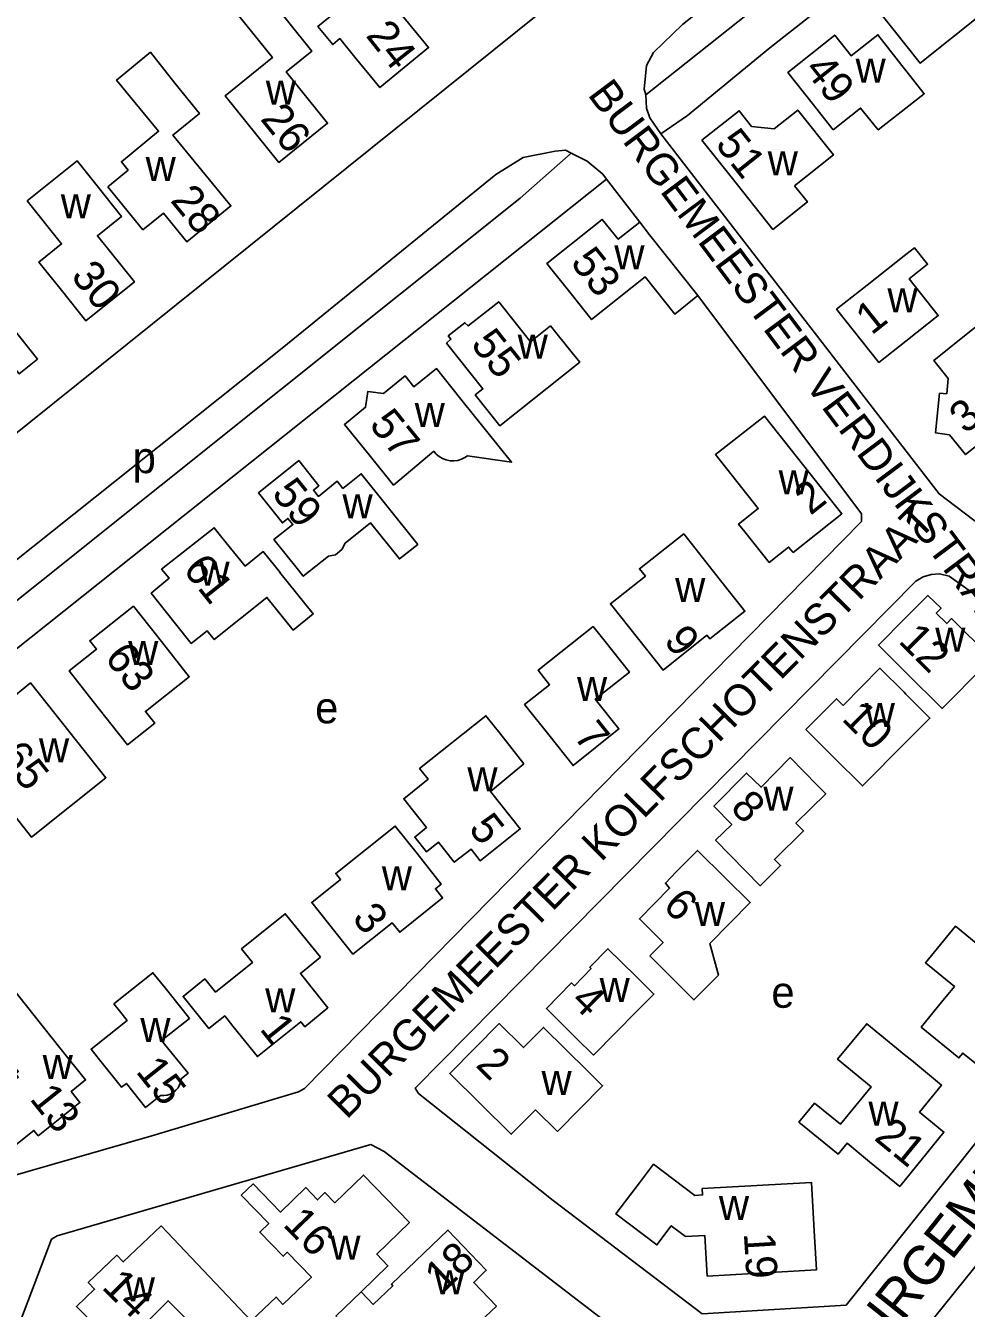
# Model space of a CAD drawing. Extents: x 159261 to 160849, y 382514 to 384534.
# Drawn here: x 159887.3 to 160007.7, y 382961.9 to 383126.2 of the extents above; entities that cross this region are included whole.
import ezdxf

# ---------------------------------------------------------------- set-up
doc = ezdxf.new("R2010")
doc.units = 0
for name, color, linetype in [('BLT_Basislijn', 7, 'Continuous'), ('BLT_Bebouwing', 7, 'Continuous'), ('BLT_Centroide', 7, 'Continuous'), ('BLT_Huisnummer', 7, 'Continuous'), ('BLT_Onderverdeling_panden', 7, 'Continuous'), ('BLT_Straatnaam', 7, 'Continuous'), ('BLT_Straatnaam_verkleind', 7, 'Continuous')]:
    doc.layers.add(name, color=color, linetype=linetype)

msp = doc.modelspace()

# ---------------------------------------------------------------- linework, layer by layer
at = {"layer": 'BLT_Basislijn'}
for p, q in [((159846.46, 383014.86), (159961.67, 383106.52)), ((159961.67, 383106.52), (159965.91, 383101.02)), ((160058.23, 383028.61), (160003.53, 382960.61)), ((159891.3, 382971.22), (159931.48, 382982.91)), ((159931.48, 382982.91), (159933.17, 382982)), ((159933.17, 382982), (159971.93, 382952.26)), ((159881.27, 382946.18), (159890.56, 382970.79)), ((159890.56, 382970.79), (159891.3, 382971.22))]:
    msp.add_line(p, q, dxfattribs=at)
for points in [[(159824, 383048.2), (159832.93, 383036.19), (159835.32, 383035.09), (159837.88, 383035.36), (159987.71, 383155.63), (160003.12, 383167.63), (160004.17, 383170.08), (160003.69, 383173.83), (159995.04, 383206.22)], [(159966.71, 383117.34), (159966.48, 383118.05), (159966.76, 383121.08), (159967.66, 383122.77), (159971.37, 383126.36), (160008.97, 383156.27)], [(160008.97, 383156.27), (160011.01, 383153.22), (160010.66, 383152.37), (160009.9, 383151.65), (159966.71, 383117.34)], [(160036.51, 383129.07), (160018.22, 383147.31), (160016.68, 383148.32), (160014.86, 383148.36), (160012.99, 383147.28), (159982.57, 383123.36), (159972.05, 383114.68), (159968.6, 383112.35)], [(159968.6, 383112.35), (159967.21, 383114.37), (159966.76, 383115.62), (159966.71, 383117.34)], [(159968.6, 383112.35), (160004.25, 383066.22), (160009.79, 383062.06), (160053.59, 383031.69)], [(159957.12, 383109.86), (159956.39, 383110.23), (159955.1, 383110.12), (159951, 383109.33), (159947.49, 383107.13), (159920.12, 383084.89), (159840.04, 383021.11)], [(159957.12, 383109.86), (159950.6, 383104.1), (159843.07, 383018.15)], [(159957.12, 383109.86), (159959.2, 383108.83), (159961.17, 383107.17), (159961.67, 383106.52)], [(159883.9, 382978.64), (159884.44, 382978.55), (159903.42, 382984.02), (159922.21, 382989.64), (159922.96, 382990.07), (159994.3, 383062.71), (159994.3, 383063.67), (159973.36, 383091.62)], [(160042.91, 383029.03), (160043.3, 383028.51), (160043.47, 383027.9), (160043.44, 383027.23), (160043.27, 383026.57), (160040.7, 383022.91), (159992.33, 382962.32), (159973.92, 382961.19), (159954.84, 382975.74), (159937.58, 382989.45), (159937.15, 382990.12), (160001.27, 383055.05), (160002.23, 383055.6), (160003.22, 383055.89), (160004.3, 383055.97), (160005.53, 383055.68), (160014.56, 383049.24)]]:
    msp.add_lwpolyline(points, dxfattribs=at)
at = {"layer": 'BLT_Bebouwing'}
for points in [[(159932.07, 383131.72), (159935.72, 383127.24), (159938.88, 383123.38), (159932.63, 383118.27), (159929.44, 383122.18), (159927.52, 383124.53), (159926.59, 383123.77), (159924.69, 383126.09), (159929.27, 383129.83), (159925.01, 383135.04), (159925.05, 383135.07), (159930.93, 383139.8)], [(159916.89, 383112.17), (159919.71, 383108.67), (159925.93, 383113.69), (159920.63, 383120.27), (159923.9, 383122.91), (159920.78, 383126.81), (159913.55, 383135.86), (159910.08, 383133.06), (159918.9, 383122.12), (159912.82, 383117.22), (159916.89, 383112.17)], [(160006.79, 383131.23), (160003.67, 383135.13), (160000, 383132.22), (159995.84, 383128.91), (160000, 383123.69), (160001.81, 383121.41), (160009.66, 383127.64), (160006.79, 383131.23)], [(160000, 383115.63), (160002.35, 383117.47), (160000, 383120.47), (159999.5, 383121.1), (159996.42, 383125.03), (159992.99, 383122.34), (159990.89, 383124.99), (159984.89, 383120.18), (159988, 383116.26), (159990.7, 383112.87), (159994.2, 383115.63), (159996.45, 383112.85), (160000, 383115.63)], [(159897.79, 383105.57), (159902.29, 383100.05), (159904.9, 383102.19), (159907.92, 383098.5), (159913.55, 383103.11), (159906.13, 383112.17), (159909.52, 383114.94), (159906.39, 383118.85), (159903.25, 383122.78), (159898.91, 383119.23), (159904.28, 383112.67), (159899.52, 383108.77), (159900.39, 383107.7), (159897.79, 383105.57)], [(159985.75, 383105.68), (159990.72, 383109.64), (159986.14, 383115.39), (159983.13, 383112.99), (159980.23, 383113.29), (159978.65, 383115.3), (159973.87, 383111.54)], [(159973.87, 383111.54), (159977.63, 383106.82)], [(159895.23, 383107.17), (159896.43, 383105.67), (159899.56, 383101.76), (159896.46, 383099.28), (159901.19, 383093.37), (159894.97, 383088.4), (159891.85, 383092.3), (159888.96, 383095.91), (159891.87, 383098.24), (159887.47, 383103.75), (159893.87, 383108.87), (159895.23, 383107.17)], [(159977.63, 383106.82), (159982.97, 383100.1), (159987.39, 383103.63), (159985.75, 383105.68)], [(159876.9, 383087.18), (159879.88, 383089.54), (159878.8, 383090.9), (159879.47, 383091.44), (159878.87, 383092.19), (159878.2, 383091.66), (159873.18, 383097.98), (159878.73, 383102.39), (159883.75, 383096.07), (159880, 383093.09), (159880.6, 383092.33), (159881.27, 383092.86), (159885.67, 383087.39), (159888.8, 383083.49), (159886.45, 383081.6), (159886.14, 383081.98), (159883.02, 383079.48)], [(159973.36, 383091.62), (159970.4, 383089.26), (159966.6, 383094.03), (159959.75, 383088.56), (159957.14, 383091.84), (159954.02, 383095.74), (159961.12, 383101.39), (159963.16, 383098.83), (159965.91, 383101.02)], [(159965.91, 383101.02), (159967.15, 383099.41), (159973.36, 383091.62)], [(160000, 383096.89), (160001.1, 383097.76), (160002.77, 383095.64), (160000.42, 383093.78), (160004.15, 383089.07), (160001.45, 383086.93), (160000, 383085.79), (159996.55, 383083.07), (159991.13, 383089.87), (159995.05, 383092.97), (160000, 383096.89)], [(159954.5, 383087.77), (159957.25, 383084.31), (159958.22, 383083.08), (159947.98, 383074.96), (159944.84, 383078.91), (159945.83, 383079.67), (159941.17, 383085.54), (159941.74, 383086.03), (159941.38, 383086.45), (159943.52, 383088.15), (159943.93, 383087.73), (159947.85, 383090.84), (159951.91, 383085.72), (159954.5, 383087.77)], [(160011.54, 383074.35), (160007.65, 383071.25), (160005.57, 383073.8), (160003.78, 383074.05), (160004.32, 383079.12), (160005.23, 383079.06), (160005.43, 383080.99), (160003.59, 383083.33), (160007.5, 383086.45), (160009.78, 383088.28), (160011.84, 383085.73), (160013.66, 383085.49), (160013.1, 383080.42), (160012.19, 383080.53), (160012.02, 383078.2), (160013.75, 383076.1), (160011.54, 383074.35)], [(159943.86, 383071.09), (159949.49, 383070.28), (159943.02, 383078.37), (159939.89, 383082.28), (159936.97, 383079.94), (159935.88, 383081.33), (159933.08, 383079.1), (159931.07, 383079.32), (159930.81, 383077.33), (159928.08, 383075.11), (159931.24, 383071.23), (159934.39, 383067.36), (159939.53, 383071.68)], [(159979.38, 383061.35), (159982.49, 383057.44), (159984.98, 383059.41), (159985.57, 383058.73), (159991.8, 383063.69), (159981.88, 383076.2), (159977.96, 383073.11), (159975.6, 383071.25), (159981.09, 383064.35), (159978.58, 383062.35), (159979.38, 383061.35)], [(159933.37, 383064.9), (159937.48, 383059.76), (159935.13, 383057.89), (159931.42, 383062.53), (159928.17, 383059.92), (159927.75, 383059.09), (159926.96, 383058.41), (159926.07, 383058.26), (159922.82, 383055.67), (159922.19, 383056.46), (159919.06, 383060.37), (159921.49, 383062.3), (159920.86, 383063.08), (159920.15, 383062.51), (159917.07, 383066.36), (159922.24, 383070.5), (159924.83, 383067.26), (159924.12, 383066.69), (159924.75, 383065.91), (159927.17, 383067.84), (159927.9, 383066.93), (159930.24, 383068.8), (159933.37, 383064.9)], [(159939.53, 383071.68), (159939.86, 383071.31), (159940.24, 383071), (159940.67, 383070.75), (159941.13, 383070.58), (159941.62, 383070.48), (159942.11, 383070.46), (159942.61, 383070.52), (159943.08, 383070.66), (159943.53, 383070.87), (159943.86, 383071.09)], [(159919.85, 383056.17), (159917.7, 383058.84), (159915.36, 383056.97), (159912.4, 383060.66), (159911.42, 383061.89), (159904.68, 383056.57), (159905.65, 383055.45), (159903.33, 383053.51), (159906.45, 383049.6), (159908.48, 383047.07), (159910.51, 383048.69), (159911.42, 383047.56), (159918.17, 383052.97), (159921.52, 383048.78), (159924.1, 383050.85), (159919.84, 383056.17)], [(159976.27, 383055.12), (159971.55, 383061.09), (159965.88, 383056.64), (159966.63, 383055.69), (159962.16, 383052.15), (159965.79, 383047.58), (159968.9, 383043.66), (159974.52, 383048.12), (159974.91, 383047.66), (159979.38, 383051.2), (159976.27, 383055.12)], [(160010.74, 383045.41), (160005.86, 383050.26), (160005.25, 383049.62), (160003.89, 383050.97), (160004.5, 383051.58), (160002.83, 383053.23), (160000, 383050.39), (159996.49, 383046.86), (160000, 383043.36), (160004.63, 383038.74), (160010.02, 383044.14), (160017.82, 383038.22), (160022.84, 383043.34)], [(159904.18, 383047.9), (159908.21, 383042.8), (159902.6, 383038.37), (159903.79, 383036.86), (159900.29, 383034.1), (159898.17, 383036.79), (159895.92, 383039.63), (159892.82, 383043.56), (159896.32, 383046.33), (159895.47, 383047.41), (159901.07, 383051.83), (159904.18, 383047.9)], [(159961.48, 383047.31), (159964.59, 383043.39), (159960.21, 383039.93), (159963.25, 383036.12), (159957.38, 383031.43), (159954.26, 383035.35), (159951.16, 383039.24), (159954.36, 383041.79), (159952.9, 383043.63), (159959.94, 383049.24), (159961.48, 383047.31)], [(160000, 383034.42), (160003.08, 383037.51), (160000, 383040.58), (159999.77, 383040.81), (159996.67, 383043.9), (159991.95, 383039.13), (159991.11, 383039.98), (159987.19, 383036.04), (159990.74, 383032.51), (159994.43, 383028.83), (160000, 383034.42)], [(159890.99, 383038.11), (159887.89, 383042.01), (159883.3, 383038.33), (159885.26, 383035.68), (159880.4, 383031.82), (159883.52, 383027.91), (159888.01, 383022.27), (159897.55, 383029.87), (159890.99, 383038.11)], [(159951.09, 383031.67), (159947.98, 383035.59), (159946.22, 383037.8), (159937.72, 383031.04), (159938.81, 383029.68), (159935.68, 383027.19), (159937.45, 383024.97), (159938.62, 383023.5), (159937.1, 383022.28), (159938.61, 383020.38), (159940.14, 383021.6), (159942.16, 383019.05), (159944.33, 383020.72), (159945.47, 383019.24), (159950.6, 383023.32), (159946.81, 383028.09), (159951.09, 383031.67)], [(159988.68, 383028.88), (159985.18, 383032.46), (159981.45, 383028.66), (159979.6, 383030.47), (159975.42, 383026.21), (159977.69, 383023.88), (159975.63, 383021.87), (159981.33, 383016.04), (159983.96, 383018.61), (159983.16, 383019.42), (159986.89, 383023.07), (159985.91, 383024.07), (159989.73, 383027.8), (159988.68, 383028.88)], [(159937.39, 383020.18), (159940.5, 383016.26), (159939.74, 383015.65), (159940.66, 383014.48), (159935.17, 383010.08), (159934.21, 383011.28), (159929.18, 383007.27), (159926.07, 383011.19), (159923.9, 383013.91), (159927.59, 383016.84), (159926.97, 383017.61), (159934.61, 383023.68), (159937.39, 383020.18)], [(159967.21, 383007.05), (159968.91, 383008.75), (159965.87, 383011.79), (159969.74, 383015.71), (159969.2, 383016.38), (159970.56, 383017.81), (159973.31, 383020.57), (159976.86, 383017.05)], [(159976.86, 383017.05), (159980.06, 383013.89), (159974.89, 383008.66), (159976, 383004.59), (159972.85, 383001.42), (159967.21, 383007.05)], [(159925.02, 383006.88), (159922.45, 383004.8), (159925.98, 383000.41), (159923, 382997.97), (159922.49, 382998.62), (159916.95, 382994.16), (159913.82, 382998.06), (159912.76, 382999.36), (159910.74, 382997.74), (159907.42, 383001.86), (159910.2, 383004.11), (159911.58, 383002.41), (159916.3, 383006.21), (159914.91, 383007.94), (159920.52, 383012.46), (159925.02, 383006.88)], [(160013.37, 383000), (160013.22, 383000.12), (160014.21, 383004.45), (160008.98, 383008.7), (160006.35, 383010.86), (160002.51, 383006.18), (160006.22, 383003.13), (160004.57, 383001.12), (160001.97, 382997.94), (160006.79, 382993.99), (160007.29, 382994.61), (160010.78, 382991.76), (160015.85, 382997.99), (160013.37, 383000)], [(159965.41, 383004.45), (159967.73, 383002.16), (159965.6, 383000), (159960, 382994.34), (159957.83, 382996.49), (159954.27, 383000), (159953.96, 383000.3), (159957.18, 383003.59), (159957.55, 383003.24), (159959.68, 383005.43), (159959.52, 383005.61), (159961.84, 383007.96), (159965.41, 383004.45)], [(159907.19, 382991.29), (159908.08, 382992.04), (159904.68, 382996.23), (159908.24, 382999.05), (159907.49, 383000), (159905.12, 383002.96), (159903.57, 383004.9), (159898.57, 383000.91), (159899.29, 383000), (159900.26, 382998.79), (159895.65, 382995.12), (159896.43, 382994.14), (159899.55, 382990.22), (159900.16, 382990.72), (159902.62, 382987.63), (159904.52, 382989.18)], [(159891.83, 382995.08), (159889.35, 382998.2), (159885.4, 383003.14), (159880.64, 382999.33), (159884.77, 382994.17), (159886.32, 382992.23), (159885.97, 382991.95), (159886.31, 382991.52), (159884.22, 382989.85), (159884.35, 382989.68), (159883.92, 382989.34), (159885.52, 382987.34), (159882.99, 382985.32), (159885.37, 382982.35), (159888.32, 382984.71), (159888.87, 382984.02), (159894.21, 382988.26), (159893.09, 382989.68), (159894.94, 382991.16), (159891.83, 382995.08)], [(159959.25, 382992.29), (159961.16, 382990.42), (159955.38, 382984.57), (159952.57, 382987.32), (159949.45, 382984.22), (159941.58, 382991.97), (159947.89, 382998.38), (159951.03, 382995.3), (159953.58, 382997.89), (159959.25, 382992.29)], [(160000, 382994.26), (160000.7, 382993.68), (160004.57, 382990.51), (160001.74, 382987.04), (160004.87, 382984.48), (159999.21, 382977.52), (159995.34, 382980.69), (159992.46, 382983.05), (159991.32, 382981.66), (159986.31, 382985.77), (159988.3, 382988.21), (159991.61, 382985.5), (159995.55, 382990.3), (159991.26, 382993.82), (159994.99, 382998.37), (160000, 382994.26)], [(159904.52, 382989.18), (159904.95, 382989.16), (159905.38, 382989.22), (159905.79, 382989.36), (159906.17, 382989.56), (159906.5, 382989.84), (159906.78, 382990.17), (159906.99, 382990.55), (159907.13, 382990.96), (159907.19, 382991.29)], [(159988.27, 382971.83), (159988.55, 382966.84), (159974.57, 382966.05), (159974.25, 382971.24), (159971.79, 382971.11), (159969.95, 382972.49), (159968.11, 382970.04), (159962.86, 382974.01), (159965.89, 382977.99), (159967.69, 382980.37), (159972.95, 382976.38), (159973.96, 382976.43), (159973.92, 382977.25), (159987.91, 382978.05), (159988.27, 382971.83)], [(159916.13, 382960.32), (159919.33, 382963.35), (159920.21, 382962.42), (159923.87, 382965.89), (159920.76, 382969.09), (159920.25, 382968.59), (159917.25, 382971.68), (159918.39, 382972.78), (159914.88, 382976.4), (159916.39, 382977.86), (159919.89, 382974.24), (159923.13, 382977.38), (159924.66, 382975.81), (159925.6, 382976.73), (159926.86, 382975.43), (159930.52, 382978.98), (159936.42, 382972.89), (159932.24, 382968.86), (159933.66, 382967.34), (159930.23, 382964.04)], [(159919.29, 382957.19), (159915.3, 382953.17), (159905.51, 382962.88), (159901.8, 382959.15), (159902.65, 382958.3), (159900.16, 382955.79), (159897.31, 382958.61), (159893.76, 382962.13), (159896.1, 382964.36), (159895.28, 382965.22), (159898.93, 382968.72), (159899.76, 382967.85), (159904.62, 382972.46), (159916.13, 382960.32)], [(159926.98, 382960.92), (159932.16, 382955.49), (159936.83, 382959.95), (159940.81, 382955.77), (159943.94, 382958.76), (159947.55, 382962.21), (159944.65, 382965.23), (159946.26, 382966.79), (159941.35, 382971.93), (159934.11, 382965), (159934.29, 382964.79), (159931.77, 382962.42), (159930.23, 382964.04)]]:
    msp.add_lwpolyline(points, dxfattribs=at)
at = {"layer": 'BLT_Onderverdeling_panden'}
msp.add_line((159926.98, 382960.92), (159930.23, 382964.04), dxfattribs=at)

# ---------------------------------------------------------------- texts
at = {"layer": 'BLT_Centroide'}
for s, p in [('w', (159993.55, 383118.91)), ('w', (159918.02, 383116.09)), ('w', (159982.3, 383107.02)), ('w', (159902.63, 383106.3)), ('w', (159891.76, 383101.53)), ('w', (159962.66, 383094.97)), ('w', (159997.64, 383089.47)), ('w', (159950.28, 383083.56)), ('w', (159937.09, 383074.81)), ('p', (159900.97, 383068.88)), ('w', (159983.7, 383066.16)), ('w', (159927.84, 383063.09)), ('w', (159909.52, 383054.47)), ('w', (159970.45, 383052.38)), ('w', (160003.76, 383046)), ('w', (159900.39, 383044.31)), ('w', (159957.88, 383039.72)), ('e', (159924.34, 383036.84)), ('w', (159994.73, 383036.38)), ('w', (159888.97, 383031.84)), ('w', (159943.84, 383028.12)), ('w', (159981.75, 383025.66)), ('w', (159932.88, 383015.47)), ('w', (159972.97, 383010.88)), ('w', (159960.77, 383001.16)), ('e', (159982.77, 383000.41)), ('w', (159917.95, 382999.81)), ('w', (159901.95, 382996.03)), ('w', (159889.44, 382991.28)), ('w', (159953.33, 382989.25)), ('w', (159995.2, 382985.33)), ('w', (159976.05, 382973.22)), ('w', (159926.28, 382968.14)), ('w', (159899.96, 382962.81)), ('w', (159939.62, 382963.72))]:
    msp.add_text(s, height=4, dxfattribs=at).set_placement(p)
at = {"layer": 'BLT_Huisnummer'}
for s, rotation, p in [('24', 308.3089, (159930.73, 383124.9)), ('49', 308.5023, (159986.88, 383120.53)), ('26', 308.8794, (159917.22, 383114.21)), ('51', 308.5412, (159975.48, 383110.97)), ('28', 309.2789, (159905.69, 383103.77)), ('53', 308.4403, (159956.93, 383095.82)), ('30', 308.6509, (159892.95, 383094.08)), ('1', 38.3871, (159995.6, 383086.47)), ('55', 308.4403, (159944.16, 383085.36)), ('57', 309.1717, (159931.15, 383075.05)), ('3', 38.5392, (160007.61, 383073.8)), ('59', 308.6509, (159918.67, 383066.23)), ('2', 38.3871, (159987.77, 383063.39)), ('61', 308.6509, (159907.31, 383056.5)), ('9', 308.4223, (159968.88, 383047.4)), ('12', 315.0929, (159998.91, 383047.26)), ('63', 308.3045, (159897.26, 383045.2)), ('10', 315.0933, (159991.65, 383037.32)), ('7', 308.5113, (159957.34, 383035.13)), ('65', 308.5111, (159883.71, 383032.59)), ('8', 314.3355, (159977.38, 383025.89)), ('5', 308.4952, (159943.88, 383023.3)), ('6', 315.0405, (159968.73, 383013.31)), ('3', 308.4558, (159928.97, 383011.86)), ('4', 315.3646, (159956.92, 383001.09)), ('1', 308.7242, (159917.13, 382997.66)), ('2', 315.4362, (159944.77, 382992.97)), ('15', 308.4624, (159901.27, 382992.23)), ('13', 308.6503, (159887.67, 382988.72)), ('21', 320.6353, (159995.79, 382983.58)), ('16', 314.1278, (159920.09, 382972.56)), ('19', 273.5633, (159979.24, 382971.53)), ('18', 43.6691, (159940.72, 382963.8)), ('14', 315.235, (159896.89, 382964.52))]:
    msp.add_text(s, height=4, rotation=rotation, dxfattribs=at).set_placement(p)
at = {"layer": 'BLT_Straatnaam'}
msp.add_text('BURGEMEESTER WITTESTRAAT', height=5, rotation=51.4824, dxfattribs=at).set_placement((159993.82, 382952.82))
at = {"layer": 'BLT_Straatnaam_verkleind'}
for s, rotation, p in [('BURGEMEESTER VERDIJKSTRAAT', 306.8282, (159959.15, 383117.36)), ('BURGEMEESTER KOLFSCHOTENSTRAAT', 45.3587, (159928.39, 382986))]:
    msp.add_text(s, height=4, rotation=rotation, dxfattribs=at).set_placement(p)

doc.saveas('drawing.dxf')
